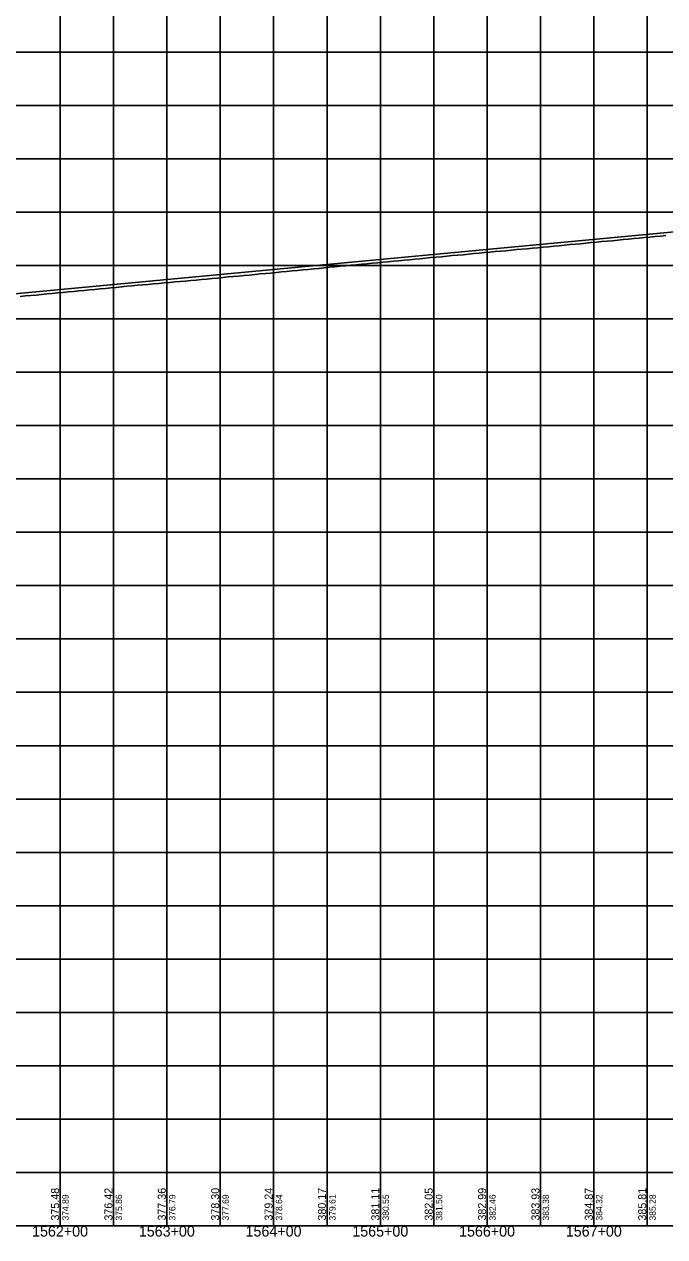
# Model space of a CAD drawing. Extents: x -90830 to 2015517, y -20856 to 836331.
# Drawn here: x 45090 to 45690, y -10807 to -9671 of the extents above; entities that cross this region are included whole.
import ezdxf

# ---------------------------------------------------------------- set-up
doc = ezdxf.new("R2010")
doc.units = 0
for name, color, linetype in [('Level 1', 7, 'Continuous'), ('RD_DDB_Profile_Elev', 7, 'Continuous'), ('RD_DDB_Profile_EX', 7, 'Continuous'), ('RD_DDB_Profile_PR', 7, 'Continuous'), ('RD_DDB_StaTX', 7, 'Continuous'), ('RD_DDB_StripGrade', 7, 'Continuous'), ('RD_GPK_Profile_Cell', 7, 'Continuous')]:
    doc.layers.add(name, color=color, linetype=linetype)

msp = doc.modelspace()

# ---------------------------------------------------------------- linework, layer by layer
at = {"layer": 'Level 1'}
for p, q in [((45123.5, -9297.1), (45123.5, -9797.1)), ((45173.5, -9297.1), (45173.5, -9797.1)), ((45223.5, -9297.1), (45223.5, -9797.1)), ((45273.5, -9297.1), (45273.5, -9797.1)), ((45323.5, -9297.1), (45323.5, -9797.1)), ((45373.5, -9297.1), (45373.5, -9797.1)), ((45423.5, -9297.1), (45423.5, -9797.1)), ((45473.5, -9297.1), (45473.5, -9797.1)), ((45523.5, -9297.1), (45523.5, -9797.1)), ((45573.5, -9297.1), (45573.5, -9797.1)), ((45623.5, -9297.1), (45623.5, -9797.1)), ((45673.5, -9297.1), (45673.5, -9797.1)), ((44773.5, -9697.1), (46373.5, -9697.1)), ((44773.5, -9747.1), (46373.5, -9747.1)), ((44773.5, -9797.1), (46373.5, -9797.1)), ((44773.5, -9797.1), (46373.5, -9797.1)), ((45123.5, -9797.1), (45123.5, -10297.1)), ((45173.5, -9797.1), (45173.5, -10297.1)), ((45223.5, -9797.1), (45223.5, -10297.1)), ((45273.5, -9797.1), (45273.5, -10297.1)), ((45323.5, -9797.1), (45323.5, -10297.1)), ((45373.5, -9797.1), (45373.5, -10297.1)), ((45423.5, -9797.1), (45423.5, -10297.1)), ((45473.5, -9797.1), (45473.5, -10297.1)), ((45523.5, -9797.1), (45523.5, -10297.1)), ((45573.5, -9797.1), (45573.5, -10297.1)), ((45623.5, -9797.1), (45623.5, -10297.1)), ((45673.5, -9797.1), (45673.5, -10297.1)), ((44773.5, -9847.1), (46373.5, -9847.1)), ((44773.5, -9897.1), (46373.5, -9897.1)), ((44773.5, -9947.1), (46373.5, -9947.1)), ((44773.5, -9997.1), (46373.5, -9997.1)), ((44773.5, -10047.1), (46373.5, -10047.1)), ((44773.5, -10097.1), (46373.5, -10097.1)), ((44773.5, -10147.1), (46373.5, -10147.1)), ((44773.5, -10197.1), (46373.5, -10197.1)), ((44773.5, -10247.1), (46373.5, -10247.1)), ((44773.5, -10297.1), (46373.5, -10297.1)), ((44773.5, -10297.1), (46373.5, -10297.1)), ((45123.5, -10297.1), (45123.5, -10797.1)), ((45173.5, -10297.1), (45173.5, -10797.1)), ((45223.5, -10297.1), (45223.5, -10797.1)), ((45273.5, -10297.1), (45273.5, -10797.1)), ((45323.5, -10297.1), (45323.5, -10797.1)), ((45373.5, -10297.1), (45373.5, -10797.1)), ((45423.5, -10297.1), (45423.5, -10797.1)), ((45473.5, -10297.1), (45473.5, -10797.1)), ((45523.5, -10297.1), (45523.5, -10797.1)), ((45573.5, -10297.1), (45573.5, -10797.1)), ((45623.5, -10297.1), (45623.5, -10797.1)), ((45673.5, -10297.1), (45673.5, -10797.1)), ((44773.5, -10347.1), (46373.5, -10347.1)), ((44773.5, -10397.1), (46373.5, -10397.1)), ((44773.5, -10447.1), (46373.5, -10447.1)), ((44773.5, -10497.1), (46373.5, -10497.1)), ((44773.5, -10547.1), (46373.5, -10547.1)), ((44773.5, -10597.1), (46373.5, -10597.1)), ((44773.5, -10647.1), (46373.5, -10647.1)), ((44773.5, -10697.1), (46373.5, -10697.1)), ((44773.5, -10747.1), (46373.5, -10747.1)), ((44773.5, -10797.1), (46373.5, -10797.1))]:
    msp.add_line(p, q, dxfattribs=at)
at = {"layer": 'RD_DDB_Profile_EX'}
for points in [[(45420.9, -9894.6), (45425.9, -9894.1), (45430.9, -9893.6), (45435.9, -9893.1), (45440.9, -9892.7), (45445.9, -9892.2), (45450.9, -9891.7), (45455.9, -9891.3), (45460.9, -9890.8), (45465.9, -9890.3), (45470.9, -9889.8), (45475.9, -9889.4), (45480.9, -9888.9), (45485.9, -9888.4), (45490.9, -9887.9), (45495.9, -9887.4), (45500.9, -9887), (45505.9, -9886.5), (45510.9, -9886), (45515.9, -9885.5), (45520.9, -9885), (45525.9, -9884.6), (45530.9, -9884.1), (45535.9, -9883.7), (45540.9, -9883.3), (45545.9, -9882.8), (45550.9, -9882.3), (45555.9, -9881.9), (45560.9, -9881.4), (45565.9, -9880.9), (45570.9, -9880.5), (45575.9, -9880), (45580.9, -9879.5), (45585.9, -9879.1), (45590.9, -9878.6), (45595.9, -9878.1), (45600.9, -9877.6), (45605.9, -9877.1), (45610.9, -9876.7), (45615.9, -9876.2), (45620.9, -9875.7), (45625.9, -9875.3), (45630.9, -9874.8), (45635.9, -9874.3), (45640.9, -9873.9), (45645.9, -9873.4), (45650.9, -9872.9), (45655.9, -9872.4), (45660.9, -9871.9), (45665.9, -9871.4), (45670.9, -9870.9), (45675.9, -9870.5), (45680.9, -9870), (45685.9, -9869.5), (45690.9, -9869)], [(45085.9, -9926.2), (45090.9, -9925.7), (45095.9, -9925.3), (45100.9, -9924.8), (45105.9, -9924.3), (45110.9, -9923.8), (45115.9, -9923.4), (45120.9, -9922.9), (45125.9, -9922.4), (45130.9, -9921.9), (45135.9, -9921.5), (45140.9, -9921), (45145.9, -9920.5), (45150.9, -9920), (45155.9, -9919.5), (45160.9, -9919.1), (45165.9, -9918.6), (45170.9, -9918.1), (45175.9, -9917.6), (45180.9, -9917.1), (45185.9, -9916.6), (45190.9, -9916.2), (45195.9, -9915.7), (45200.9, -9915.3), (45205.9, -9914.8), (45210.9, -9914.3), (45215.9, -9913.9), (45220.9, -9913.4), (45225.9, -9913), (45230.9, -9912.5), (45235.9, -9912.1), (45240.9, -9911.7), (45245.9, -9911.2), (45250.9, -9910.8), (45255.9, -9910.3), (45260.9, -9909.9), (45265.9, -9909.4), (45270.9, -9908.9), (45275.9, -9908.4), (45280.9, -9907.9), (45285.9, -9907.5), (45290.9, -9907), (45295.9, -9906.5), (45300.9, -9906.1), (45305.9, -9905.6), (45310.9, -9905.1), (45315.9, -9904.6), (45320.9, -9904.2), (45325.9, -9903.7), (45330.9, -9903.2), (45335.9, -9902.7), (45340.9, -9902.2), (45345.9, -9901.7), (45350.9, -9901.2), (45355.9, -9900.8), (45360.9, -9900.3), (45365.9, -9899.8), (45370.9, -9899.3), (45375.9, -9898.8), (45380.9, -9898.3), (45385.9, -9897.9), (45390.9, -9897.4), (45395.9, -9896.9), (45400.9, -9896.5), (45405.9, -9896), (45410.9, -9895.5), (45415.9, -9895.1), (45420.9, -9894.6)]]:
    msp.add_lwpolyline(points, dxfattribs=at)
at = {"layer": 'RD_DDB_Profile_PR'}
msp.add_line((42761, -10141.5), (46238.5, -9815.1), dxfattribs=at)
at = {"layer": 'RD_GPK_Profile_Cell'}
msp.add_line((4823.5, -10797.1), (75223.5, -10797.1), dxfattribs=at)

# ---------------------------------------------------------------- texts
at = {"layer": 'RD_DDB_Profile_Elev'}
for s, p in [('375.48', (45122.5, -10792.1)), ('376.42', (45172.5, -10792.1)), ('377.36', (45222.5, -10792.1)), ('378.30', (45272.5, -10792.1)), ('379.24', (45322.5, -10792.1)), ('380.17', (45372.5, -10792.1)), ('381.11', (45422.5, -10792.1)), ('382.05', (45472.5, -10792.1)), ('382.99', (45522.5, -10792.1)), ('383.93', (45572.5, -10792.1)), ('384.87', (45622.5, -10792.1)), ('385.81', (45672.5, -10792.1))]:
    msp.add_text(s, height=7.5, rotation=90, dxfattribs=at).set_placement(p)
at = {"layer": 'RD_DDB_StaTX'}
for s, p in [('1562+00', (45097.2, -10807.1)), ('1563+00', (45197.2, -10807.1)), ('1564+00', (45297.2, -10807.1)), ('1565+00', (45397.2, -10807.1)), ('1566+00', (45497.2, -10807.1)), ('1567+00', (45597.2, -10807.1))]:
    msp.add_text(s, height=10, dxfattribs=at).set_placement(p)
at = {"layer": 'RD_DDB_StripGrade'}
for s, p in [('374.89', (45131.5, -10792.1)), ('375.86', (45181.5, -10792.1)), ('376.79', (45231.5, -10792.1)), ('377.69', (45281.5, -10792.1)), ('378.64', (45331.5, -10792.1)), ('379.61', (45381.5, -10792.1)), ('380.55', (45431.5, -10792.1)), ('381.50', (45481.5, -10792.1)), ('382.46', (45531.5, -10792.1)), ('383.38', (45581.5, -10792.1)), ('384.32', (45631.5, -10792.1)), ('385.28', (45681.5, -10792.1))]:
    msp.add_text(s, height=6, rotation=90, dxfattribs=at).set_placement(p)

doc.saveas('drawing.dxf')
